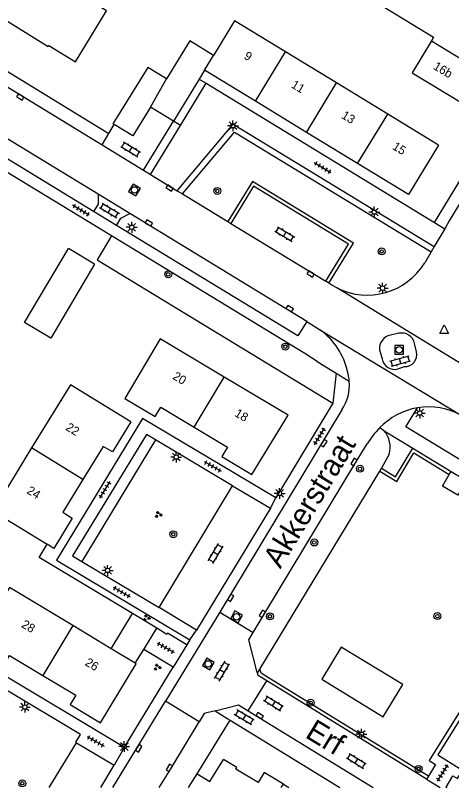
# Model space of a CAD drawing. Extents: x 136000 to 141014, y 402000 to 403500.
# Drawn here: x 137908.1 to 137958.3, y 402000 to 402088.8 of the extents above; entities that cross this region are included whole.
import ezdxf

# ---------------------------------------------------------------- set-up
doc = ezdxf.new("R2010")
doc.units = 0
for name, color, linetype in [('gg-afsc-erfafscheiding', 7, 'Continuous'), ('gg-anno-huisnummerreeks BGT', 7, 'Continuous'), ('gg-anno-openbare ruimte label', 7, 'Continuous'), ('gg-bbg-bijgebouw', 7, 'Continuous'), ('gg-bbg-gedigitaliseerde bebouwing', 7, 'Continuous'), ('gg-bbg-gedigitaliseerde bijgebouw', 7, 'Continuous'), ('gg-bbg-hoofdgebouw', 7, 'Continuous'), ('gg-bbg-pilaar overkapping', 7, 'Continuous'), ('gg-bbg-tussenscheiding', 7, 'Continuous'), ('gg-knt-onverhard', 7, 'Continuous'), ('gg-knt-verharding', 7, 'Continuous'), ('gg-knt-verharding nz', 7, 'Continuous'), ('gt-grn-groengrens', 7, 'Continuous'), ('gt-grn-weggrens', 7, 'Continuous'), ('gt-symb-boom', 7, 'Continuous'), ('gt-symb-groenvak', 7, 'Continuous'), ('gt-symb-klinker verharding', 7, 'Continuous'), ('gt-symb-kolk', 7, 'Continuous'), ('gt-symb-lichtmast', 7, 'Continuous'), ('gt-symb-rioolschacht', 7, 'Continuous'), ('gt-symb-tegel verharding', 7, 'Continuous'), ('gt-symb-waterafsluiter', 7, 'Continuous')]:
    doc.layers.add(name, color=color, linetype=linetype)

# ---------------------------------------------------------------- blocks, each defined once
blk = doc.blocks.new('gt0-TEG1')
at = {"layer": 'gt-symb-tegel verharding'}
for p, q in [((-1.125, 0), (1.125, 0)), ((-0.9, -0.25), (-0.9, 0.25)), ((-0.45, -0.25), (-0.45, 0.25)), ((0, -0.25), (0, 0.25)), ((0.45, -0.25), (0.45, 0.25)), ((0.9, -0.25), (0.9, 0.25))]:
    blk.add_line(p, q, dxfattribs=at)
blk = doc.blocks.new('gt0-BOOM')
at = {"layer": 'gt-symb-boom'}
for radius in [0.4, 0.2]:
    blk.add_circle((0, 0), radius, dxfattribs=at)
blk = doc.blocks.new('gt0-LMAST')
at = {"layer": 'gt-symb-lichtmast'}
for p, q in [((-0.182, 0.173), (-0.447, 0.438)), ((-0.005, 0.246), (-0.005, 0.621)), ((0.172, 0.173), (0.437, 0.438)), ((-0.255, -0.004), (-0.63, -0.004)), ((-0.182, -0.181), (-0.447, -0.446)), ((-0.005, -0.254), (-0.005, -0.629)), ((0.437, -0.446), (0.172, -0.181)), ((0.245, -0.004), (0.62, -0.004))]:
    blk.add_line(p, q, dxfattribs=at)
blk.add_circle((-0.005, -0.004), 0.25, dxfattribs=at)
blk = doc.blocks.new('gt0-KL1')
at = {"layer": 'gt-symb-klinker verharding'}
for p, q in [((-1.15, 0.3), (1.15, 0.3)), ((-1, -0.3), (-1, 0.3)), ((-0.5, 0.3), (-0.5, 0.45)), ((0, -0.3), (0, 0.3)), ((0.5, 0.3), (0.5, 0.45)), ((1, -0.3), (1, 0.3)), ((-1.15, -0.3), (1.15, -0.3)), ((-0.5, -0.45), (-0.5, -0.3)), ((0.5, -0.45), (0.5, -0.3))]:
    blk.add_line(p, q, dxfattribs=at)
blk = doc.blocks.new('gt0-RS')
at = {"layer": 'gt-symb-rioolschacht'}
blk.add_lwpolyline([(-0.5, -0.5), (0.5, -0.5), (0.5, 0.5), (-0.5, 0.5)], close=True, dxfattribs=at)
blk.add_circle((0, 0), 0.375, dxfattribs=at)
blk = doc.blocks.new('gt0-WAFSL')
at = {"layer": 'gt-symb-waterafsluiter'}
for p, q in [((-0.5, -0.333), (0, 0.667)), ((0, 0.667), (0.5, -0.333)), ((0.5, -0.333), (-0.5, -0.333))]:
    blk.add_line(p, q, dxfattribs=at)
blk = doc.blocks.new('gt0-KOLK')
at = {"layer": 'gt-symb-kolk'}
blk.add_lwpolyline([(0, 0), (0.375, 0), (0.375, 0.4), (-0.375, 0.4), (-0.375, 0), (0, 0)], dxfattribs=at)
blk = doc.blocks.new('gt0-GRVAK')
at = {"layer": 'gt-symb-groenvak'}
for p, q in [((-0.11, 0.189), (-0.228, 0.24)), ((-0.182, 0.153), (0.088, 0.153)), ((-0.091, 0.211), (-0.156, 0.322)), ((-0.047, 0.214), (-0.047, 0.393)), ((-0.004, 0.211), (0.061, 0.322)), ((0.015, 0.189), (0.133, 0.24)), ((0.262, -0.052), (0.197, 0.059)), ((0.305, -0.049), (0.305, 0.13)), ((0.349, -0.052), (0.414, 0.059)), ((-0.245, -0.228), (-0.363, -0.177)), ((-0.318, -0.264), (-0.047, -0.264)), ((-0.226, -0.206), (-0.291, -0.095)), ((-0.183, -0.203), (-0.183, -0.024)), ((-0.139, -0.206), (-0.074, -0.095)), ((-0.12, -0.228), (-0.002, -0.177)), ((0.243, -0.074), (0.125, -0.023)), ((0.17, -0.11), (0.441, -0.11)), ((0.368, -0.074), (0.486, -0.023))]:
    blk.add_line(p, q, dxfattribs=at)

msp = doc.modelspace()

# ---------------------------------------------------------------- linework, layer by layer
at = {"layer": 'gg-afsc-erfafscheiding'}
msp.add_lwpolyline([(137921.589, 402020.004), (137910.86, 402026.441), (137911.778, 402027.97)], dxfattribs=at)
at = {"layer": 'gg-bbg-bijgebouw'}
for p, q in [((137928.199, 402085.857), (137925.528, 402081.487)), ((137929.9, 402082.48), (137929.285, 402081.472)), ((137923.669, 402078.24), (137925.528, 402081.487)), ((137929.285, 402081.472), (137926.33, 402076.63)), ((137926.33, 402076.63), (137923.669, 402078.24)), ((137917.25, 402060.18), (137914.24, 402061.97)), ((137919.159, 402015.963), (137921.589, 402020.004)), ((137924.389, 402018.324), (137921.589, 402020.004)), ((137922.897, 402015.884), (137924.389, 402018.324)), ((137921.927, 402014.298), (137922.897, 402015.884))]:
    msp.add_line(p, q, dxfattribs=at)
at = {"layer": 'gg-bbg-gedigitaliseerde bebouwing'}
for p, q in [((137945.103, 402081.016), (137939.231, 402084.589)), ((137950.974, 402077.443), (137945.103, 402081.016)), ((137956.83, 402073.88), (137950.974, 402077.443))]:
    msp.add_line(p, q, dxfattribs=at)
for points in [[(137939.231, 402084.589), (137933.36, 402088.162), (137930.94, 402084.188)], [(137921.42, 402042.04), (137914.454, 402046.297), (137910, 402039.051)], [(137910, 402039.051), (137905.541, 402031.799), (137911.778, 402027.97)]]:
    msp.add_lwpolyline(points, dxfattribs=at)
at = {"layer": 'gg-bbg-gedigitaliseerde bijgebouw'}
msp.add_line((137930.94, 402084.188), (137928.199, 402085.857), dxfattribs=at)
for points in [[(137950.458, 402089.807), (137956.266, 402086.269), (137956.011, 402085.849)], [(137956.011, 402085.849), (137953.799, 402082.199), (137959.71, 402078.6)], [(137917.25, 402060.18), (137912.207, 402051.689), (137909.197, 402053.479), (137914.24, 402061.97)]]:
    msp.add_lwpolyline(points, dxfattribs=at)
at = {"layer": 'gg-bbg-hoofdgebouw'}
for p, q in [((137935.77, 402078.905), (137929.9, 402082.48)), ((137941.64, 402075.33), (137935.77, 402078.905)), ((137947.51, 402071.755), (137941.64, 402075.33)), ((137912.55, 402027.5), (137911.778, 402027.97)), ((137919.159, 402015.963), (137914.74, 402018.62)), ((137928.062, 402000), (137929.043, 402001.594)), ((137938.967, 402000.385), (137939.594, 402000))]:
    msp.add_line(p, q, dxfattribs=at)
for points in [[(137905.75, 402088.99), (137911.919, 402085.221), (137911.971, 402085.307), (137915.047, 402083.428), (137918.632, 402089.297), (137915.556, 402091.176), (137915.609, 402091.261), (137909.44, 402095.03)], [(137956.83, 402073.88), (137953.38, 402068.18), (137947.51, 402071.755)], [(137932.146, 402047.198), (137924.81, 402051.58), (137920.72, 402044.72), (137924.21, 402042.65), (137924.85, 402043.73), (137928.686, 402041.438)], [(137928.686, 402041.438), (137932.53, 402039.14), (137931.89, 402038.06), (137935.35, 402036), (137939.51, 402042.8), (137932.146, 402047.198)], [(137921.42, 402042.04), (137919.32, 402038.59), (137918.24, 402039.23), (137915.904, 402035.431)], [(137915.904, 402035.431), (137913.58, 402031.65), (137914.67, 402030.98), (137912.55, 402027.5)], [(137914.74, 402018.62), (137907.44, 402023.01), (137903.31, 402016.22), (137906.8, 402014.1), (137907.46, 402015.19), (137911.296, 402012.894)], [(137911.296, 402012.894), (137915.08, 402010.63), (137914.43, 402009.54), (137917.93, 402007.44), (137922.04, 402014.23), (137921.927, 402014.298)], [(137929.043, 402001.594), (137930.508, 402000.693), (137932.069, 402003.231)], [(137938.967, 402000.385), (137936.76, 402001.74), (137936.056, 402000.573), (137933.509, 402002.106), (137933.608, 402002.293), (137932.069, 402003.231)]]:
    msp.add_lwpolyline(points, dxfattribs=at)
at = {"layer": 'gg-bbg-pilaar overkapping'}
msp.add_lwpolyline([(137925.528, 402081.487), (137923.372, 402082.805), (137919.353, 402076.328), (137919.492, 402076.243)], dxfattribs=at)
at = {"layer": 'gg-bbg-tussenscheiding'}
for p, q in [((137956.011, 402085.849), (137961.925, 402082.255)), ((137929.9, 402082.48), (137930.94, 402084.188)), ((137935.77, 402078.905), (137939.231, 402084.589)), ((137941.64, 402075.33), (137945.103, 402081.016)), ((137947.51, 402071.755), (137950.974, 402077.443)), ((137928.686, 402041.438), (137932.146, 402047.198)), ((137915.904, 402035.431), (137910, 402039.051)), ((137914.74, 402018.62), (137911.296, 402012.894)), ((137921.927, 402014.298), (137919.159, 402015.963)), ((137938.729, 402000), (137938.967, 402000.385))]:
    msp.add_line(p, q, dxfattribs=at)
at = {"layer": 'gg-knt-onverhard'}
msp.add_lwpolyline([(137945.64, 402016.14), (137943.38, 402012.446), (137950.47, 402008.14), (137952.73, 402011.834), (137945.64, 402016.14)], dxfattribs=at)
at = {"layer": 'gg-knt-verharding'}
for p, q in [((137902.094, 402083.666), (137918.101, 402073.906)), ((137917.664, 402068.223), (137897.17, 402080.69)), ((137927.124, 402076.143), (137930.09, 402080.98)), ((137930.09, 402080.98), (137956.36, 402064.98)), ((137919.177, 402063.426), (137892.907, 402079.38)), ((137918.868, 402075.195), (137919.492, 402076.243)), ((137922.887, 402070.988), (137926.33, 402076.63)), ((137923.67, 402070.51), (137927.124, 402076.143)), ((137918.101, 402073.906), (137918.868, 402075.195)), ((137918.101, 402073.906), (137922.887, 402070.988)), ((137922.887, 402070.988), (137923.67, 402070.51)), ((137923.67, 402070.51), (137926.74, 402068.63)), ((137921.29, 402066.017), (137917.664, 402068.223)), ((137926.74, 402068.63), (137927.345, 402068.262)), ((137927.345, 402068.262), (137932.574, 402065.081)), ((137919.757, 402064.636), (137917.112, 402066.246)), ((137941.684, 402053.606), (137921.29, 402066.017)), ((137932.574, 402065.081), (137932.916, 402064.873)), ((137957.536, 402064.263), (137956.335, 402062.205)), ((137956.335, 402062.205), (137955.982, 402061.6)), ((137955.982, 402061.6), (137955.24, 402060.33)), ((137944.203, 402057.99), (137943.869, 402058.211)), ((137941.684, 402053.606), (137943.261, 402052.579)), ((137952.27, 402052.23), (137951.29, 402052.03)), ((137954.28, 402050.09), (137954.079, 402051.07)), ((137950.02, 402050.33), (137950.329, 402049.28)), ((137942.875, 402048.985), (137945.037, 402047.666)), ((137952.14, 402048.13), (137952.921, 402048.4)), ((137945.037, 402047.666), (137944.674, 402044.183)), ((137944.674, 402044.183), (137938.093, 402033.319)), ((137945.712, 402043.423), (137931.656, 402020.182)), ((137950.567, 402041.024), (137950.025, 402041.353)), ((137950.567, 402041.024), (137953.856, 402039.029)), ((137933.128, 402034.691), (137924.272, 402039.967)), ((137953.856, 402039.029), (137958.266, 402036.354)), ((137958.062, 402036.01), (137958.266, 402036.354)), ((137924.658, 402020.692), (137933.128, 402034.691)), ((137933.128, 402034.691), (137937.477, 402032.13)), ((137937.477, 402032.13), (137928.977, 402018.098)), ((137915.764, 402025.999), (137924.658, 402020.692)), ((137928.977, 402018.098), (137924.658, 402020.692)), ((137931.656, 402020.182), (137925.416, 402009.95)), ((137931.656, 402020.182), (137935.503, 402017.842)), ((137927.858, 402016.406), (137926.286, 402013.831)), ((137928.215, 402016.992), (137927.858, 402016.406)), ((137926.286, 402013.831), (137922.897, 402015.884)), ((137920.674, 402004.633), (137926.286, 402013.831)), ((137935.991, 402013.141), (137935.928, 402013.383)), ((137934.915, 402008.838), (137937.059, 402012.265)), ((137955.453, 402000.958), (137937.059, 402012.265)), ((137919.351, 402000), (137925.416, 402009.95)), ((137929.285, 402007.557), (137925.416, 402009.95)), ((137931.117, 402008.824), (137932.598, 402007.91)), ((137932.598, 402007.91), (137932.837, 402007.763)), ((137932.837, 402007.763), (137945.467, 402000)), ((137912.025, 402000), (137915.169, 402005.15)), ((137915.169, 402005.15), (137919.509, 402002.569)), ((137917.944, 402000), (137919.509, 402002.569)), ((137956.489, 402002.643), (137955.662, 402001.299)), ((137955.662, 402001.299), (137955.483, 402001.007)), ((137955.483, 402001.007), (137955.453, 402000.958)), ((137955.453, 402000.958), (137957.011, 402000)), ((137957.688, 402000), (137957.711, 402000.04))]:
    msp.add_line(p, q, dxfattribs=at)
for points in [[(137956.36, 402064.98), (137967.79, 402083.77), (137967.65, 402083.85), (137997.1, 402132.172)], [(137990.286, 402118.071), (137958.06, 402065.16), (137957.536, 402064.263)], [(137917.112, 402066.246), (137896.159, 402078.999), (137897.17, 402080.69)], [(137923.669, 402078.24), (137921.658, 402074.921), (137919.492, 402076.243)], [(137926.74, 402068.63), (137933.21, 402076.27), (137956.335, 402062.205)], [(137943.869, 402058.211), (137946.476, 402062.481), (137935.541, 402069.149), (137932.916, 402064.873)], [(137917.664, 402068.223), (137917.665, 402067.087), (137917.112, 402066.246)], [(137919.757, 402064.636), (137920.269, 402065.475), (137921.29, 402066.017)], [(137941.684, 402053.606), (137940.644, 402051.923), (137919.757, 402064.636)], [(137942.875, 402048.985), (137941.424, 402049.915), (137919.177, 402063.426)], [(137945.129, 402057.442), (137944.533, 402057.771), (137944.203, 402057.99)], [(137979.873, 402025.191), (137953.053, 402041.473), (137954.425, 402043.666)], [(137938.093, 402033.319), (137922.747, 402042.425), (137912.85, 402026.16), (137928.215, 402016.992)], [(137924.272, 402039.967), (137923.206, 402040.602), (137914.69, 402026.64), (137915.764, 402025.999)], [(137935.503, 402017.842), (137947.277, 402037.33), (137948.631, 402039.517)], [(137959.862, 402034.934), (137959.048, 402033.606), (137957.266, 402034.669), (137958.062, 402036.01)], [(137927.858, 402016.406), (137925.648, 402017.742), (137925.57, 402017.612), (137924.389, 402018.324)], [(137935.928, 402013.383), (137934.987, 402016.981), (137935.503, 402017.842)], [(137957.711, 402000.04), (137958.481, 402001.359), (137959.002, 402001.032), (137966.998, 402013.823), (137963.746, 402015.87), (137955.762, 402003.099), (137956.489, 402002.643)], [(137956.766, 402003.757), (137959.194, 402002.214), (137965.995, 402013.161), (137963.563, 402014.703), (137956.766, 402003.757)], [(137897.024, 402000), (137905.4, 402013.78), (137920.674, 402004.633)], [(137937.059, 402012.265), (137936.06, 402012.879), (137935.991, 402013.141)], [(137915.169, 402005.15), (137915.08, 402005.214), (137915.625, 402006.111), (137906.903, 402011.319)], [(137931.117, 402008.824), (137929.865, 402008.515), (137929.285, 402007.557)], [(137924.692, 402000), (137926.021, 402002.166), (137929.285, 402007.557)]]:
    msp.add_lwpolyline(points, dxfattribs=at)
for centre, radius, start, end in [((137948.601, 402064.429), 7.802, 243.57596, 328.30585), ((137938.503, 402046.112), 8.029, 12.31982, 53.65841), ((137951.608, 402050.468), 1.594, 101.50942, 184.96679), ((137952.584, 402050.73), 1.533, 12.82295, 101.83796), ((137952.956, 402049.763), 1.364, 268.52882, 13.86273), ((137951.776, 402049.558), 1.473, 190.86397, 284.30425), ((137941.389, 402046.312), 5.183, 4.73474, 16.96972), ((137941.342, 402046.299), 5.232, 326.64815, 4.83272), ((137955.911, 402035.497), 8.303, 100.31228, 135.14789), ((137955.658, 402035.926), 7.838, 60.98646, 99.05342), ((137958.27, 402033.646), 11.286, 136.93043, 148.65372)]:
    msp.add_arc(centre, radius, start, end, dxfattribs=at)
at = {"layer": 'gg-knt-verharding nz'}
for p, q in [((137932.916, 402064.873), (137943.869, 402058.211)), ((137934.915, 402008.838), (137949.316, 402000))]:
    msp.add_line(p, q, dxfattribs=at)
msp.add_lwpolyline([(137931.117, 402008.824), (137933.815, 402009.514), (137934.915, 402008.838)], dxfattribs=at)
at = {"layer": 'gt-grn-groengrens'}
for p, q in [((137929.285, 402081.472), (137930.09, 402080.98)), ((137927.124, 402076.143), (137926.33, 402076.63)), ((137924.272, 402039.967), (137915.764, 402025.999)), ((137951.128, 402038.34), (137950.267, 402036.706)), ((137953.992, 402038.478), (137958.062, 402036.01)), ((137936.28, 402013.618), (137950.059, 402036.364)), ((137950.059, 402036.364), (137950.267, 402036.706)), ((137958.266, 402036.354), (137960.071, 402035.275)), ((137935.991, 402013.141), (137936.28, 402013.618)), ((137955.662, 402001.299), (137937.268, 402012.606)), ((137929.043, 402001.594), (137932.837, 402007.763)), ((137957.711, 402000.04), (137957.776, 402000))]:
    msp.add_line(p, q, dxfattribs=at)
for points in [[(137902.094, 402083.666), (137902.902, 402084.984), (137918.868, 402075.195)], [(137927.345, 402068.262), (137933.357, 402075.361), (137955.982, 402061.6)], [(137944.203, 402057.99), (137947.026, 402062.614), (137935.409, 402069.698), (137932.574, 402065.081)], [(137919.177, 402063.426), (137917.543, 402060.673), (137944.674, 402044.183)], [(137950.267, 402036.706), (137951.88, 402035.737), (137953.856, 402039.029)], [(137950.059, 402036.364), (137952.018, 402035.189), (137953.992, 402038.478)], [(137937.268, 402012.606), (137936.406, 402013.136), (137936.28, 402013.618)]]:
    msp.add_lwpolyline(points, dxfattribs=at)
msp.add_arc((137948.427, 402039.176), 2.827, 342.7971, 40.81448, dxfattribs=at)
at = {"layer": 'gt-grn-weggrens'}
for p, q in [((137956.36, 402064.98), (137957.536, 402064.263)), ((137962.205, 402047.02), (137945.129, 402057.442)), ((137943.261, 402052.579), (137959.46, 402042.78)), ((137945.037, 402047.666), (137946.555, 402046.74)), ((137937.477, 402032.13), (137938.093, 402033.319)), ((137928.215, 402016.992), (137928.977, 402018.098)), ((137920.674, 402004.633), (137919.509, 402002.569))]:
    msp.add_line(p, q, dxfattribs=at)

# ---------------------------------------------------------------- block references
at = {"layer": 'gt-symb-boom'}
for p in [(137931.362, 402068.603), (137950.274, 402061.646), (137925.719, 402059.016), (137939.204, 402050.699), (137947.794, 402036.653), (137926.297, 402029.12), (137942.532, 402028.182), (137937.422, 402019.686), (137942.105, 402009.747), (137954.542, 402002.137), (137908.919, 402000.478)]:
    msp.add_blockref('gt0-BOOM', p, dxfattribs=at)
at = {"layer": 'gt-symb-boom', "rotation": 27.513061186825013}
msp.add_blockref('gt0-BOOM', (137956.694, 402019.713), dxfattribs=at)
at = {"layer": 'gt-symb-groenvak'}
for p in [(137924.582, 402031.396), (137923.214, 402019.509), (137924.458, 402013.838)]:
    msp.add_blockref('gt0-GRVAK', p, dxfattribs=at)
at = {"layer": 'gt-symb-klinker verharding'}
for p, rotation in [((137921.402, 402073.385), -30.826073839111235), ((137918.961, 402066.353), -30.84590456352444), ((137939.137, 402063.637), -30.84590456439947), ((137952.427, 402049.034), 15.606930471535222), ((137931.181, 402026.909), 58.790509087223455), ((137931.913, 402013.383), 58.74151468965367), ((137937.82, 402009.654), 148.86920084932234), ((137934.455, 402008.07), 148.8692008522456), ((137947.377, 402003.055), -31.513716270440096)]:
    msp.add_blockref('gt0-KL1', p, dxfattribs=dict(at, rotation=rotation))
at = {"layer": 'gt-symb-kolk'}
for p, rotation in [((137908.587, 402079.241), -31.33720572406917), ((137925.777, 402068.753), -31.33720572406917), ((137923.388, 402064.74), -31.337205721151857), ((137941.998, 402058.881), -31.337205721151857), ((137939.59, 402054.883), -31.337205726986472), ((137943.456, 402039.694), -121.17981775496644), ((137947.277, 402037.33), 58.249803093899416), ((137932.723, 402021.932), -121.13079914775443), ((137936.729, 402019.885), 58.86920085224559), ((137936.15, 402008.08), -31.543673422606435), ((137922.162, 402004.614), -121.38612476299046), ((137926.021, 402002.166), 58.53512697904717)]:
    msp.add_blockref('gt0-KOLK', p, dxfattribs=dict(at, rotation=rotation))
at = {"layer": 'gt-symb-lichtmast'}
for p in [(137933.17, 402076.096), (137949.437, 402066.178), (137921.518, 402064.428), (137950.395, 402057.426), (137954.673, 402043.064), (137926.645, 402037.997), (137938.54, 402033.818), (137918.745, 402024.968), (137909.225, 402009.252), (137947.952, 402006.139), (137920.658, 402004.723)]:
    msp.add_blockref('gt0-LMAST', p, dxfattribs=at)
at = {"layer": 'gt-symb-rioolschacht'}
for p, rotation in [((137921.838, 402068.712), -31.33720572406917), ((137933.587, 402019.633), 61.179164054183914), ((137930.331, 402014.211), 59.53735995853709)]:
    msp.add_blockref('gt0-RS', p, dxfattribs=dict(at, rotation=rotation))
msp.add_blockref('gt0-RS', (137952.303, 402050.324), dxfattribs=at)
at = {"layer": 'gt-symb-tegel verharding'}
for p, rotation in [((137943.479, 402071.267), 148.94783928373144), ((137915.67, 402066.379), 148.94783928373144), ((137943.132, 402040.373), 58.48628372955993), ((137930.836, 402036.93), -29.66671520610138), ((137918.452, 402034.236), 58.48628372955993), ((137920.377, 402022.478), -29.666715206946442), ((137925.425, 402016.077), -29.666715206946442), ((137917.374, 402005.321), -29.66671520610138), ((137957.293, 402001.677), 57.9946167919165)]:
    msp.add_blockref('gt0-TEG1', p, dxfattribs=dict(at, rotation=rotation))
at = {"layer": 'gt-symb-waterafsluiter'}
msp.add_blockref('gt0-WAFSL', (137957.476, 402052.539), dxfattribs=at)

# ---------------------------------------------------------------- texts
at = {"layer": 'gg-anno-huisnummerreeks BGT'}
for s, rotation, p in [('9', 328.7, (137934.343, 402083.872)), ('16b', 328.8, (137956.141, 402082.677)), ('11', 328.7, (137939.781, 402080.56)), ('13', 328.7, (137945.561, 402077.04)), ('15', 328.7, (137951.431, 402073.465)), ('20', 329.1, (137926.14, 402047.037)), ('18', 329.1, (137933.269, 402042.776)), ('22', 328.4, (137913.83, 402041.178)), ('24', 328.4, (137909.353, 402033.896)), ('28', 329.1, (137908.742, 402018.501)), ('26', 329.1, (137916.057, 402014.124))]:
    msp.add_text(s, height=1, rotation=rotation, dxfattribs=at).set_placement(p)
at = {"layer": 'gg-anno-openbare ruimte label'}
for s, rotation, p in [('Akkerstraat', 58.7, (137938.619, 402025.077)), ('Erf', 328.7, (137941.356, 402005.837))]:
    msp.add_text(s, height=2.5, rotation=rotation, dxfattribs=at).set_placement(p)

doc.saveas('drawing.dxf')
